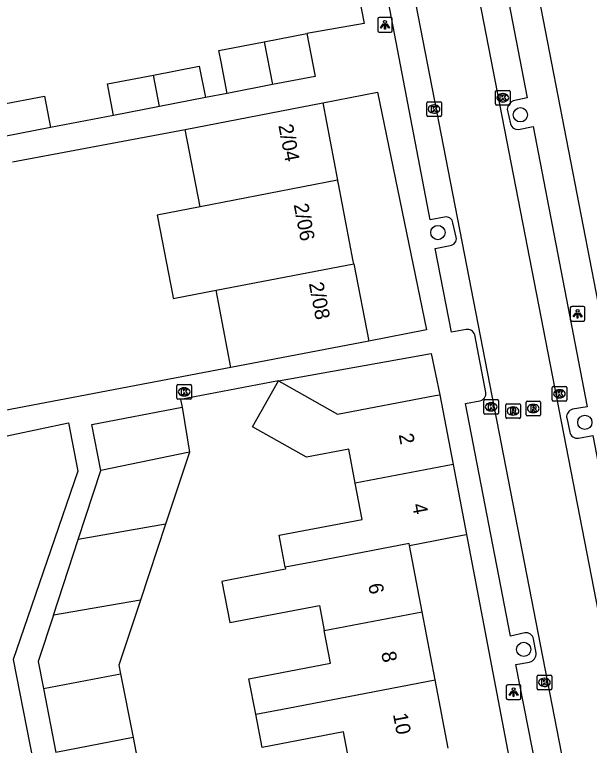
# Model space of a CAD drawing. Extents: x 162172 to 163187, y 382874 to 383684.
# Drawn here: x 163047.7 to 163087, y 383369.8 to 383419.8 of the extents above; entities that cross this region are included whole.
import ezdxf

# ---------------------------------------------------------------- set-up
doc = ezdxf.new("R2010")
doc.units = 0
for name, color, linetype in [('IMGEO_Boom', 7, 'Continuous'), ('IMGEO_Kolk', 7, 'Continuous'), ('IMGEO_Lichtpunt', 7, 'Continuous'), ('IMGEO_Pand', 7, 'Continuous'), ('IMGEO_Pand_nummerreeks', 7, 'Continuous'), ('IMGEO_Rijbaan_lokaal_open', 7, 'Continuous'), ('IMGEO_Rioolput', 7, 'Continuous'), ('IMGEO_Voetpad_open', 7, 'Continuous')]:
    doc.layers.add(name, color=color, linetype=linetype)

msp = doc.modelspace()

# ---------------------------------------------------------------- linework, layer by layer
at = {"layer": 'IMGEO_Boom'}
for centre in [(163082.281, 383412.974), (163076.63, 383404.908), (163086.693, 383391.907), (163082.509, 383376.356)]:
    msp.add_circle(centre, 0.489, dxfattribs=at)
at = {"layer": 'IMGEO_Kolk'}
for p, q in [((163080.576, 383413.715), (163080.576, 383414.567)), ((163080.651, 383414.641), (163081.503, 383414.641)), ((163081.064, 383414.421), (163081.089, 383414.421)), ((163081.577, 383414.567), (163081.577, 383413.715)), ((163075.866, 383412.94), (163075.866, 383413.792)), ((163075.941, 383413.866), (163076.793, 383413.866)), ((163076.354, 383413.646), (163076.379, 383413.646)), ((163076.867, 383413.792), (163076.867, 383412.94)), ((163081.503, 383413.641), (163080.651, 383413.641)), ((163081.087, 383413.861), (163081.062, 383413.861)), ((163076.377, 383413.086), (163076.352, 383413.086)), ((163076.793, 383412.866), (163075.941, 383412.866)), ((163058.759, 383393.567), (163058.759, 383394.419)), ((163058.834, 383394.493), (163059.686, 383394.493)), ((163059.76, 383394.419), (163059.76, 383393.567)), ((163059.247, 383394.273), (163059.272, 383394.273)), ((163084.453, 383393.439), (163084.453, 383394.291)), ((163084.528, 383394.365), (163085.38, 383394.365)), ((163084.941, 383394.145), (163084.966, 383394.145)), ((163085.454, 383394.291), (163085.454, 383393.439)), ((163059.686, 383393.493), (163058.834, 383393.493)), ((163059.27, 383393.713), (163059.245, 383393.713)), ((163079.776, 383392.54), (163079.776, 383393.392)), ((163079.851, 383393.466), (163080.703, 383393.466)), ((163080.777, 383393.392), (163080.777, 383392.54)), ((163084.964, 383393.585), (163084.939, 383393.585)), ((163080.264, 383393.246), (163080.289, 383393.246)), ((163085.38, 383393.365), (163084.528, 383393.365)), ((163080.703, 383392.466), (163079.851, 383392.466)), ((163080.287, 383392.686), (163080.262, 383392.686)), ((163083.426, 383373.671), (163083.426, 383374.523)), ((163083.501, 383374.597), (163084.353, 383374.597)), ((163083.914, 383374.377), (163083.939, 383374.377)), ((163084.427, 383374.523), (163084.427, 383373.671)), ((163084.353, 383373.597), (163083.501, 383373.597)), ((163083.937, 383373.817), (163083.912, 383373.817))]:
    msp.add_line(p, q, dxfattribs=at)
for points in [[(163080.576, 383413.715), (163080.576, 383414.567)], [(163080.651, 383414.641), (163081.503, 383414.641)], [(163081.577, 383414.567), (163081.577, 383413.715)], [(163080.897, 383414.341), (163081.02, 383414.341), (163081.02, 383414.19), (163081.15, 383414.341), (163081.314, 383414.341), (163081.168, 383414.19), (163081.321, 383413.941), (163081.169, 383413.941), (163081.084, 383414.105), (163081.02, 383414.038), (163081.02, 383413.941), (163080.897, 383413.941), (163080.897, 383414.341)], [(163075.866, 383412.94), (163075.866, 383413.792)], [(163075.941, 383413.866), (163076.793, 383413.866)], [(163076.187, 383413.566), (163076.31, 383413.566), (163076.31, 383413.415), (163076.44, 383413.566), (163076.604, 383413.566), (163076.458, 383413.415), (163076.611, 383413.166), (163076.459, 383413.166), (163076.374, 383413.33), (163076.31, 383413.263), (163076.31, 383413.166), (163076.187, 383413.166), (163076.187, 383413.566)], [(163076.867, 383413.792), (163076.867, 383412.94)], [(163081.503, 383413.641), (163080.651, 383413.641)], [(163076.793, 383412.866), (163075.941, 383412.866)], [(163058.759, 383393.567), (163058.759, 383394.419)], [(163058.834, 383394.493), (163059.686, 383394.493)], [(163059.76, 383394.419), (163059.76, 383393.567)], [(163059.08, 383394.193), (163059.203, 383394.193), (163059.203, 383394.042), (163059.333, 383394.193), (163059.497, 383394.193), (163059.351, 383394.042), (163059.504, 383393.793), (163059.352, 383393.793), (163059.267, 383393.957), (163059.203, 383393.89), (163059.203, 383393.793), (163059.08, 383393.793), (163059.08, 383394.193)], [(163084.453, 383393.439), (163084.453, 383394.291)], [(163084.528, 383394.365), (163085.38, 383394.365)], [(163084.774, 383394.065), (163084.897, 383394.065), (163084.897, 383393.914), (163085.027, 383394.065), (163085.191, 383394.065), (163085.045, 383393.914), (163085.198, 383393.665), (163085.046, 383393.665), (163084.961, 383393.829), (163084.897, 383393.762), (163084.897, 383393.665), (163084.774, 383393.665), (163084.774, 383394.065)], [(163085.454, 383394.291), (163085.454, 383393.439)], [(163059.686, 383393.493), (163058.834, 383393.493)], [(163079.776, 383392.54), (163079.776, 383393.392)], [(163079.851, 383393.466), (163080.703, 383393.466)], [(163080.777, 383393.392), (163080.777, 383392.54)], [(163080.097, 383393.166), (163080.22, 383393.166), (163080.22, 383393.015), (163080.35, 383393.166), (163080.514, 383393.166), (163080.368, 383393.015), (163080.521, 383392.766), (163080.369, 383392.766), (163080.284, 383392.93), (163080.22, 383392.863), (163080.22, 383392.766), (163080.097, 383392.766), (163080.097, 383393.166)], [(163085.38, 383393.365), (163084.528, 383393.365)], [(163080.703, 383392.466), (163079.851, 383392.466)], [(163083.426, 383373.671), (163083.426, 383374.523)], [(163083.501, 383374.597), (163084.353, 383374.597)], [(163084.427, 383374.523), (163084.427, 383373.671)], [(163083.747, 383374.297), (163083.87, 383374.297), (163083.87, 383374.146), (163084, 383374.297), (163084.164, 383374.297), (163084.018, 383374.146), (163084.171, 383373.897), (163084.019, 383373.897), (163083.934, 383374.061), (163083.87, 383373.994), (163083.87, 383373.897), (163083.747, 383373.897), (163083.747, 383374.297)], [(163084.353, 383373.597), (163083.501, 383373.597)]]:
    msp.add_lwpolyline(points, dxfattribs=at)
for centre, start, end in [((163080.653, 383414.565), 91.552, 178.448), ((163080.653, 383414.565), 91.552, 178.448), ((163081.501, 383414.565), 1.552, 88.448), ((163081.501, 383414.565), 1.552, 88.448), ((163075.943, 383413.79), 91.552, 178.448), ((163075.943, 383413.79), 91.552, 178.448), ((163076.791, 383413.79), 1.552, 88.448), ((163076.791, 383413.79), 1.552, 88.448), ((163080.653, 383413.717), 181.552, 268.448), ((163080.653, 383413.717), 181.552, 268.448), ((163081.501, 383413.717), 271.552, 358.448), ((163081.501, 383413.717), 271.552, 358.448), ((163075.943, 383412.942), 181.552, 268.448), ((163075.943, 383412.942), 181.552, 268.448), ((163076.791, 383412.942), 271.552, 358.448), ((163076.791, 383412.942), 271.552, 358.448), ((163058.836, 383394.417), 91.552, 178.448), ((163058.836, 383394.417), 91.552, 178.448), ((163059.684, 383394.417), 1.552, 88.448), ((163059.684, 383394.417), 1.552, 88.448), ((163084.53, 383394.289), 91.552, 178.448), ((163084.53, 383394.289), 91.552, 178.448), ((163085.378, 383394.289), 1.552, 88.448), ((163085.378, 383394.289), 1.552, 88.448), ((163058.836, 383393.569), 181.552, 268.448), ((163058.836, 383393.569), 181.552, 268.448), ((163059.684, 383393.569), 271.552, 358.448), ((163059.684, 383393.569), 271.552, 358.448), ((163079.853, 383393.39), 91.552, 178.448), ((163079.853, 383393.39), 91.552, 178.448), ((163080.701, 383393.39), 1.552, 88.448), ((163080.701, 383393.39), 1.552, 88.448), ((163084.53, 383393.441), 181.552, 268.448), ((163084.53, 383393.441), 181.552, 268.448), ((163085.378, 383393.441), 271.552, 358.448), ((163085.378, 383393.441), 271.552, 358.448), ((163079.853, 383392.542), 181.552, 268.448), ((163079.853, 383392.542), 181.552, 268.448), ((163080.701, 383392.542), 271.552, 358.448), ((163080.701, 383392.542), 271.552, 358.448), ((163083.503, 383374.521), 91.552, 178.448), ((163083.503, 383374.521), 91.552, 178.448), ((163084.351, 383374.521), 1.552, 88.448), ((163084.351, 383374.521), 1.552, 88.448), ((163083.503, 383373.673), 181.552, 268.448), ((163083.503, 383373.673), 181.552, 268.448), ((163084.351, 383373.673), 271.552, 358.448), ((163084.351, 383373.673), 271.552, 358.448)]:
    msp.add_arc(centre, 0.0765, start, end, dxfattribs=at)
for centre, major_axis, ratio, start_param, end_param in [((163081.063, 383414.141), (-0.387, 0.002), 0.722429, 4.712389, 7.853982), ((163081.088, 383414.141), (-0.39, 0.002), 0.717154, 1.570796, 4.712389), ((163076.353, 383413.366), (-0.387, 0.002), 0.722429, 4.712389, 7.853982), ((163076.378, 383413.366), (-0.39, 0.002), 0.717154, 1.570796, 4.712389), ((163059.246, 383393.993), (-0.387, 0.002), 0.722429, 4.712389, 7.853982), ((163059.271, 383393.993), (-0.39, 0.002), 0.717154, 1.570796, 4.712389), ((163084.94, 383393.865), (-0.387, 0.002), 0.722429, 4.712389, 7.853982), ((163084.965, 383393.865), (-0.39, 0.002), 0.717154, 1.570796, 4.712389), ((163080.263, 383392.966), (-0.387, 0.002), 0.722429, 4.712389, 7.853982), ((163080.288, 383392.966), (-0.39, 0.002), 0.717154, 1.570796, 4.712389), ((163083.913, 383374.097), (-0.387, 0.002), 0.722429, 4.712389, 7.853982), ((163083.938, 383374.097), (-0.39, 0.002), 0.717154, 1.570796, 4.712389)]:
    msp.add_ellipse(centre, major_axis=major_axis, ratio=ratio, start_param=start_param, end_param=end_param, dxfattribs=at)
at = {"layer": 'IMGEO_Lichtpunt'}
for p, q in [((163072.51, 383419.536), (163072.51, 383418.729)), ((163072.51, 383419.536), (163072.51, 383418.729)), ((163073.412, 383419.631), (163072.604, 383419.631)), ((163073.412, 383419.631), (163072.604, 383419.631)), ((163073.506, 383418.729), (163073.506, 383419.536)), ((163073.506, 383418.729), (163073.506, 383419.536)), ((163072.604, 383418.635), (163073.412, 383418.635)), ((163072.604, 383418.635), (163073.412, 383418.635)), ((163085.697, 383399.75), (163085.697, 383398.943)), ((163085.697, 383399.75), (163085.697, 383398.943)), ((163086.599, 383399.845), (163085.791, 383399.845)), ((163086.599, 383399.845), (163085.791, 383399.845)), ((163086.693, 383398.943), (163086.693, 383399.75)), ((163086.693, 383398.943), (163086.693, 383399.75)), ((163085.791, 383398.849), (163086.599, 383398.849)), ((163085.791, 383398.849), (163086.599, 383398.849)), ((163082.217, 383373.925), (163081.409, 383373.925)), ((163082.217, 383373.925), (163081.409, 383373.925)), ((163081.315, 383373.83), (163081.315, 383373.023)), ((163081.315, 383373.83), (163081.315, 383373.023)), ((163082.311, 383373.023), (163082.311, 383373.83)), ((163082.311, 383373.023), (163082.311, 383373.83)), ((163081.409, 383372.929), (163082.217, 383372.929)), ((163081.409, 383372.929), (163082.217, 383372.929))]:
    msp.add_line(p, q, dxfattribs=at)
for points in [[(163072.884, 383419.2), (163072.923, 383419.172), (163072.735, 383418.91), (163072.697, 383418.937), (163072.884, 383419.2)], [(163072.986, 383419.152), (163073.033, 383419.152), (163073.033, 383418.83), (163072.986, 383418.83), (163072.986, 383419.152)], [(163073.096, 383419.172), (163073.134, 383419.199), (163073.321, 383418.937), (163073.282, 383418.909), (163073.096, 383419.172)], [(163086.071, 383399.414), (163086.11, 383399.386), (163085.922, 383399.124), (163085.884, 383399.151), (163086.071, 383399.414)], [(163086.283, 383399.386), (163086.321, 383399.413), (163086.508, 383399.151), (163086.469, 383399.123), (163086.283, 383399.386)], [(163086.173, 383399.366), (163086.22, 383399.366), (163086.22, 383399.044), (163086.173, 383399.044), (163086.173, 383399.366)], [(163081.689, 383373.494), (163081.728, 383373.466), (163081.54, 383373.204), (163081.502, 383373.231), (163081.689, 383373.494)], [(163081.791, 383373.446), (163081.838, 383373.446), (163081.838, 383373.124), (163081.791, 383373.124), (163081.791, 383373.446)], [(163081.901, 383373.466), (163081.939, 383373.493), (163082.126, 383373.231), (163082.087, 383373.203), (163081.901, 383373.466)]]:
    msp.add_lwpolyline(points, dxfattribs=at)
for centre in [(163073.009, 383419.334), (163086.196, 383399.548), (163081.814, 383373.628)]:
    msp.add_circle(centre, 0.0994, dxfattribs=at)
for centre, start, end in [((163072.604, 383419.536), 90, 180), ((163072.604, 383419.536), 90, 180), ((163073.412, 383419.536), 0, 90), ((163073.412, 383419.536), 0, 90), ((163072.604, 383418.729), 180, 270), ((163072.604, 383418.729), 180, 270), ((163073.412, 383418.729), 270, 0), ((163073.412, 383418.729), 270, 360), ((163085.791, 383399.75), 90, 180), ((163085.791, 383399.75), 90, 180), ((163086.599, 383399.75), 0, 90), ((163086.599, 383399.75), 0, 90), ((163085.791, 383398.943), 180, 270), ((163085.791, 383398.943), 180, 270), ((163086.599, 383398.943), 270, 0), ((163086.599, 383398.943), 270, 360), ((163081.409, 383373.83), 90, 180), ((163081.409, 383373.83), 90, 180), ((163082.217, 383373.83), 0, 90), ((163082.217, 383373.83), 0, 90), ((163081.409, 383373.023), 180, 270), ((163081.409, 383373.023), 180, 270), ((163082.217, 383373.023), 270, 0), ((163082.217, 383373.023), 270, 360)]:
    msp.add_arc(centre, 0.0946, start, end, dxfattribs=at)
at = {"layer": 'IMGEO_Pand'}
for points in [[(163064.745, 383417.978), (163067.663, 383418.53)], [(163067.663, 383418.53), (163068.217, 383415.597), (163065.302, 383415.04)], [(163062.209, 383414.441), (163061.792, 383416.593), (163061.64, 383417.376), (163064.745, 383417.978)], [(163064.745, 383417.978), (163065.302, 383415.04)], [(163057.151, 383415.694), (163060.293, 383416.302), (163060.709, 383414.151)], [(163054.426, 383412.934), (163054.009, 383415.088), (163057.151, 383415.694)], [(163057.568, 383413.543), (163057.151, 383415.694)], [(163065.302, 383415.04), (163062.209, 383414.441)], [(163046.547, 383413.644), (163049.689, 383414.253), (163050.106, 383412.098)], [(163060.709, 383414.151), (163057.568, 383413.543)], [(163057.568, 383413.543), (163054.426, 383412.934)], [(163059.329, 383411.967), (163068.745, 383413.802)], [(163068.745, 383413.802), (163069.768, 383408.495)], [(163050.106, 383412.098), (163046.965, 383411.49)], [(163060.349, 383406.679), (163059.329, 383411.967)], [(163069.768, 383408.495), (163060.349, 383406.679)], [(163070.871, 383402.774), (163070.838, 383402.947), (163069.816, 383408.249), (163069.768, 383408.495)], [(163060.349, 383406.679), (163057.405, 383406.095), (163057.45, 383405.865), (163058.475, 383400.563), (163058.509, 383400.388), (163061.454, 383400.958)], [(163061.454, 383400.958), (163070.871, 383402.774)], [(163070.871, 383402.774), (163071.894, 383397.471)], [(163062.457, 383395.654), (163061.454, 383400.958)], [(163071.894, 383397.471), (163062.457, 383395.654)], [(163070.974, 383387.733), (163070.527, 383390.077), (163067.624, 383389.523), (163063.938, 383391.606), (163065.626, 383394.592), (163065.714, 383394.748)], [(163065.714, 383394.748), (163065.916, 383394.634), (163069.755, 383392.464), (163076.445, 383393.743), (163076.761, 383393.803)], [(163076.761, 383393.803), (163077.676, 383389.014)], [(163053.552, 383388.621), (163052.943, 383391.765), (163059.117, 383392.949)], [(163059.117, 383392.949), (163059.617, 383389.858)], [(163059.617, 383389.858), (163053.552, 383388.621)], [(163059.617, 383389.858), (163057.988, 383384.931)], [(163077.676, 383389.014), (163070.974, 383387.733)], [(163077.676, 383389.014), (163078.591, 383384.225)], [(163052.001, 383383.88), (163053.552, 383388.621)], [(163066.175, 383381.982), (163065.757, 383384.17), (163071.447, 383385.257), (163070.974, 383387.733)], [(163057.988, 383384.931), (163052.001, 383383.88)], [(163057.988, 383384.931), (163056.27, 383379.735)], [(163050.308, 383378.705), (163052.001, 383383.88)], [(163074.678, 383383.477), (163078.313, 383384.172), (163078.591, 383384.225)], [(163074.678, 383383.477), (163074.656, 383383.602), (163068.267, 383382.381), (163066.175, 383381.982)], [(163075.546, 383378.934), (163074.678, 383383.477)], [(163066.175, 383381.982), (163066.2, 383381.853), (163062.399, 383381.126), (163061.834, 383381.018), (163062.376, 383378.2), (163068.52, 383379.373), (163068.848, 383377.653)], [(163056.27, 383379.735), (163050.308, 383378.705)], [(163056.27, 383379.735), (163054.793, 383375.269), (163054.905, 383374.692)], [(163068.848, 383377.653), (163075.546, 383378.934)], [(163076.438, 383374.268), (163075.546, 383378.934)], [(163050.308, 383378.705), (163049.271, 383375.535), (163049.631, 383373.668)], [(163064.158, 383371.919), (163063.695, 383374.342), (163069.277, 383375.41), (163068.848, 383377.653)], [(163049.631, 383373.668), (163054.905, 383374.692)], [(163054.905, 383374.692), (163055.759, 383370.314)], [(163064.158, 383371.919), (163066.36, 383372.34), (163076.438, 383374.268)], [(163077.329, 383369.601), (163076.438, 383374.268)], [(163049.631, 383373.668), (163050.47, 383369.303)], [(163070.632, 383368.32), (163070.174, 383370.715), (163064.592, 383369.648), (163064.158, 383371.919)], [(163055.759, 383370.314), (163050.47, 383369.303)], [(163055.759, 383370.314), (163056.668, 383365.653)]]:
    msp.add_lwpolyline(points, dxfattribs=at)
at = {"layer": 'IMGEO_Rijbaan_lokaal_open'}
for points in [[(163089.51, 383369.298), (163079.326, 383421.724), (163077.552, 383431.164)], [(163085.258, 383368.481), (163074.659, 383423.001)]]:
    msp.add_lwpolyline(points, dxfattribs=at)
at = {"layer": 'IMGEO_Rioolput'}
for p, q in [((163081.275, 383392.257), (163081.275, 383393.109)), ((163081.35, 383393.183), (163082.202, 383393.183)), ((163081.763, 383392.963), (163081.788, 383392.963)), ((163082.276, 383393.109), (163082.276, 383392.257)), ((163082.664, 383392.429), (163082.664, 383393.281)), ((163082.739, 383393.355), (163083.591, 383393.355)), ((163083.152, 383393.135), (163083.177, 383393.135)), ((163083.665, 383393.281), (163083.665, 383392.429)), ((163081.786, 383392.403), (163081.761, 383392.403)), ((163083.175, 383392.575), (163083.15, 383392.575)), ((163082.202, 383392.183), (163081.35, 383392.183)), ((163083.591, 383392.355), (163082.739, 383392.355))]:
    msp.add_line(p, q, dxfattribs=at)
for points in [[(163081.275, 383392.257), (163081.275, 383393.109)], [(163081.35, 383393.183), (163082.202, 383393.183)], [(163082.276, 383393.109), (163082.276, 383392.257)], [(163082.664, 383392.429), (163082.664, 383393.281)], [(163082.739, 383393.355), (163083.591, 383393.355)], [(163083.253, 383393.053), (163083.001, 383393.055), (163083.001, 383392.655)], [(163083.179, 383392.974), (163083.125, 383392.974), (163083.125, 383392.893)], [(163083.125, 383392.893), (163083.177, 383392.893)], [(163083.665, 383393.281), (163083.665, 383392.429)], [(163081.864, 383392.881), (163081.612, 383392.883), (163081.612, 383392.483)], [(163081.612, 383392.483), (163081.736, 383392.483), (163081.736, 383392.645), (163081.747, 383392.645)], [(163081.79, 383392.802), (163081.736, 383392.802), (163081.736, 383392.721)], [(163081.736, 383392.721), (163081.788, 383392.721)], [(163081.794, 383392.616), (163081.865, 383392.483), (163082.005, 383392.483), (163081.94, 383392.609)], [(163083.001, 383392.655), (163083.125, 383392.655), (163083.125, 383392.817), (163083.136, 383392.817)], [(163083.183, 383392.788), (163083.254, 383392.655), (163083.394, 383392.655), (163083.329, 383392.781)], [(163082.202, 383392.183), (163081.35, 383392.183)], [(163083.591, 383392.355), (163082.739, 383392.355)]]:
    msp.add_lwpolyline(points, dxfattribs=at)
for centre, radius, start, end in [((163081.352, 383393.107), 0.0765, 91.552, 178.448), ((163081.352, 383393.107), 0.0765, 91.552, 178.448), ((163082.2, 383393.107), 0.0765, 1.552, 88.448), ((163082.2, 383393.107), 0.0765, 1.552, 88.448), ((163082.741, 383393.279), 0.0765, 91.552, 178.448), ((163082.741, 383393.279), 0.0765, 91.552, 178.448), ((163083.161, 383393.082), 0.19, 274.7715, 282.9687), ((163083.185, 383392.878), 0.0964, 77.0061, 93.1865), ((163083.199, 383392.935), 0.0378, 276.6634, 79.6772), ((163083.252, 383392.943), 0.109, 350.3612, 89.416), ((163083.25, 383392.943), 0.112, 277.5842, 350.9817), ((163083.589, 383393.279), 0.0765, 1.552, 88.448), ((163083.589, 383393.279), 0.0765, 1.552, 88.448), ((163081.746, 383392.592), 0.0533, 26.0293, 88.6989), ((163081.772, 383392.91), 0.19, 274.7715, 282.9687), ((163081.796, 383392.706), 0.0964, 77.0061, 93.1865), ((163081.81, 383392.763), 0.0378, 276.6634, 79.6772), ((163081.863, 383392.771), 0.109, 350.3612, 89.416), ((163081.861, 383392.771), 0.112, 277.5842, 350.9817), ((163081.845, 383392.556), 0.108, 29.5134, 73.7905), ((163082.741, 383392.431), 0.0765, 181.552, 268.448), ((163082.741, 383392.431), 0.0765, 181.552, 268.448), ((163083.135, 383392.764), 0.0533, 26.0293, 88.6989), ((163083.234, 383392.728), 0.108, 29.5134, 73.7905), ((163083.589, 383392.431), 0.0765, 271.552, 358.448), ((163083.589, 383392.431), 0.0765, 271.552, 358.448), ((163081.352, 383392.259), 0.0765, 181.552, 268.448), ((163081.352, 383392.259), 0.0765, 181.552, 268.448), ((163082.2, 383392.259), 0.0765, 271.552, 358.448), ((163082.2, 383392.259), 0.0765, 271.552, 358.448)]:
    msp.add_arc(centre, radius, start, end, dxfattribs=at)
for centre, major_axis, ratio, start_param, end_param in [((163081.762, 383392.683), (-0.387, 0.002), 0.722429, 4.712389, 7.853982), ((163081.787, 383392.683), (-0.39, 0.002), 0.717154, 1.570796, 4.712389), ((163083.151, 383392.855), (-0.387, 0.002), 0.722429, 4.712389, 7.853982), ((163083.176, 383392.855), (-0.39, 0.002), 0.717154, 1.570796, 4.712389)]:
    msp.add_ellipse(centre, major_axis=major_axis, ratio=ratio, start_param=start_param, end_param=end_param, dxfattribs=at)
at = {"layer": 'IMGEO_Voetpad_open'}
for points in [[(163068.62, 383434.479), (163071.575, 383419.231), (163067.663, 383418.53)], [(163079.938, 383428.704), (163080.995, 383423.272), (163082.753, 383414.13), (163081.793, 383413.936)], [(163104.368, 383313.591), (163082.258, 383427.726)], [(163077.091, 383405.958), (163076.107, 383405.777), (163072.957, 383422.267), (163074.264, 383422.519)], [(163062.209, 383414.441), (163060.709, 383414.151)], [(163068.745, 383413.802), (163072.507, 383414.522), (163075.851, 383398.234), (163071.894, 383397.471)], [(163054.426, 383412.934), (163050.106, 383412.098)], [(163081.364, 383413.367), (163081.602, 383412.355)], [(163047.51, 383409.761), (163059.329, 383411.967)], [(163082.141, 383411.973), (163083.158, 383412.164), (163086.847, 383392.98), (163085.851, 383392.806)], [(163077.887, 383404.585), (163077.659, 383405.567)], [(163078.563, 383398.267), (163077.573, 383398.093), (163076.438, 383403.804), (163077.474, 383404.021)], [(163079.912, 383393.953), (163079.151, 383397.895)], [(163065.714, 383394.748), (163076.18, 383396.632), (163076.761, 383393.803)], [(163062.457, 383395.654), (163045.045, 383392.35), (163044.615, 383394.615)], [(163065.714, 383394.748), (163059.017, 383393.477), (163059.117, 383392.949)], [(163082.582, 383377.487), (163081.606, 383377.272), (163078.528, 383393.192), (163079.498, 383393.389)], [(163085.448, 383392.222), (163085.654, 383391.232)], [(163028.16, 383340.51), (163029.688, 383340.164), (163041.261, 383391.61), (163045.486, 383390.653), (163051.343, 383391.874), (163051.97, 383388.568), (163048.283, 383377.798), (163047.556, 383375.676), (163050.955, 383358.316), (163054.205, 383341.715), (163055.618, 383333.67), (163056.578, 383327.962), (163049.111, 383329.524), (163024.371, 383335.416), (163007.3, 383339.303)], [(163086.256, 383390.819), (163087.249, 383391.007), (163091.162, 383370.589), (163090.174, 383370.434)], [(163078.591, 383384.225), (163086.289, 383343.808), (163090.147, 383323.554), (163086.269, 383322.815)], [(163083.366, 383376.104), (163083.18, 383377.074)], [(163085.45, 383362.764), (163084.471, 383362.565), (163081.976, 383375.322), (163082.913, 383375.49)]]:
    msp.add_lwpolyline(points, dxfattribs=at)
for centre, radius, start, end in [((163082.054, 383413.293), 0.694, 112.078, 173.8928), ((163082.067, 383412.44), 0.473, 190.346, 279.0021), ((163077.211, 383405.524), 0.45, 5.4671, 105.4474), ((163077.414, 383404.498), 0.481, 277.1633, 10.4083), ((163078.665, 383397.777), 0.501, 13.6512, 101.7096), ((163079.437, 383393.868), 0.482, 277.2439, 10.1956), ((163086, 383392.272), 0.555, 105.6299, 185.1535), ((163086.177, 383391.349), 0.536, 192.6157, 278.4804), ((163082.671, 383376.976), 0.519, 10.9044, 99.8349), ((163082.757, 383376.079), 0.609, 284.8181, 2.3432)]:
    msp.add_arc(centre, radius, start, end, dxfattribs=at)

# ---------------------------------------------------------------- texts
at = {"layer": 'IMGEO_Pand_nummerreeks'}
for s, rotation, p in [('2/04', 280.914, (163065.704, 383412.246)), ('2/06', 280.914, (163066.751, 383406.818)), ('2/08', 280.914, (163067.791, 383401.426)), ('2', 280.8167, (163073.945, 383391.065)), ('4', 280.8167, (163074.86, 383386.274)), ('6', 280.8172, (163071.85, 383380.799)), ('8', 280.8174, (163072.743, 383376.128)), ('10', 280.8174, (163073.548, 383371.915))]:
    msp.add_text(s, height=1, rotation=rotation, dxfattribs=at).set_placement(p)

doc.saveas('drawing.dxf')
